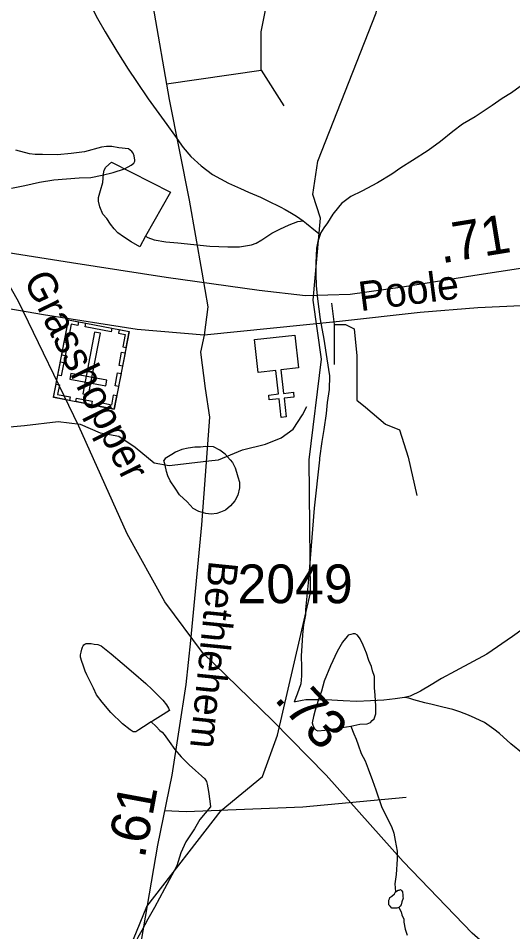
# Model space of a CAD drawing. Extents: x 2169602 to 2449496, y 721995 to 810662.
# Drawn here: x 2393102 to 2394697, y 791467 to 794416 of the extents above; entities that cross this region are included whole.
import ezdxf

# ---------------------------------------------------------------- set-up
doc = ezdxf.new("R2010")
doc.units = 0
doc.layers.add('Default', color=7, linetype='Continuous')

msp = doc.modelspace()

# ---------------------------------------------------------------- linework, layer by layer
at = {"layer": 'Default'}
for p, q in [((2393580.1, 794203.8), (2393885.8, 794248.1)), ((2393885.8, 794248.1), (2393959.3, 794133.1)), ((2394112.4, 793496), (2394121, 793427)), ((2394121, 793427), (2394121, 793298.3))]:
    msp.add_line(p, q, dxfattribs=at)
for points in [[(2393029.1, 797254.7), (2393084, 796939.5), (2393206.4, 796248.4), (2393277.6, 795890.3), (2393412.6, 795142.6), (2393483.7, 794761.5), (2393589.4, 794154.1), (2393653.3, 793828.5), (2393694.1, 793596), (2393713.4, 793484), (2393701.9, 793392.9)], [(2394040.2, 792990.5), (2394080, 793315), (2394053.9, 793505.8), (2394077.1, 793771.1), (2394052.1, 793847), (2394068.1, 793955), (2394256.9, 794433.3), (2394361.9, 794998.7), (2394402.9, 795116), (2394751.9, 795249.9), (2395141.9, 795645.5), (2395265, 795885.7)], [(2393885.8, 794248.1), (2393885.8, 794372.2), (2393913.4, 794514.8), (2393913.4, 794611.4), (2393895, 794763.1), (2393849, 794910.3), (2393793.9, 795071.2), (2393757.1, 795195.4)], [(2393338.1, 794453.1), (2393358, 794415.1), (2393382.6, 794371.7), (2393420.7, 794309.5), (2393457, 794251.7), (2393483.3, 794212.1), (2393521.4, 794156.4), (2393556.1, 794108.6), (2393581.9, 794072.6), (2393606.5, 794038.9), (2393634.6, 793998.9), (2393658.6, 793969.3), (2393692.8, 793939.4), (2393728.9, 793911.6), (2393780.8, 793883.9), (2393819.1, 793866), (2393845.2, 793854.3), (2393883.3, 793838.4), (2393907.3, 793826.6), (2393947.3, 793806.8), (2393963.5, 793799.1), (2393983.6, 793787.1), (2393999.8, 793777), (2394021.7, 793761.5)], [(2394936.3, 794248.2), (2394872.5, 794238), (2394828.6, 794229.6), (2394770.6, 794215.3), (2394721, 794195.2), (2394692.9, 794175.1), (2394663.6, 794156.8), (2394631, 794134.6), (2394575.6, 794098.3), (2394535.8, 794073.9), (2394503.8, 794050), (2394464, 794017.9), (2394424.5, 793989.4), (2394374.4, 793957.2), (2394336.5, 793933), (2394306.8, 793913.1), (2394260.8, 793884.7), (2394211, 793858.2), (2394175.1, 793840.1), (2394145.2, 793817.9), (2394135.5, 793805.9), (2394117.3, 793783.9), (2394099.5, 793755.8), (2394088, 793739.7)], [(2393081, 793867.9), (2393123.3, 793876.2), (2393171.3, 793886.3), (2393216.8, 793894.8), (2393298.6, 793901.1), (2393336.9, 793901.4), (2393372.8, 793909.8), (2393408.9, 793917.7), (2393444.6, 793930.2), (2393466.5, 793942.2), (2393474.7, 793948.3), (2393478.8, 793954.2), (2393478.6, 793958.3), (2393476.2, 793972), (2393472.5, 793980.3), (2393468.4, 793986.2), (2393458.1, 793994.2), (2393426.6, 793997.8), (2393404.2, 794002), (2393386.4, 794001.9), (2393370.4, 793999.8), (2393316.4, 793985.3), (2393272.6, 793978.9), (2393228.9, 793974.9), (2393180.7, 793976.6), (2393156.9, 793976.1), (2393138.5, 793978.5), (2393094.6, 793990)], [(2393512.2, 793712.4), (2393494.1, 793678.2), (2393466.3, 793694.2), (2393442.1, 793710), (2393424, 793723.7), (2393411.9, 793735.7), (2393400.2, 793751.7), (2393387.9, 793769.7), (2393375.6, 793783.7), (2393365.6, 793807.6), (2393361.5, 793825.7), (2393361.3, 793837.5), (2393367.2, 793859.7), (2393375.2, 793885.6), (2393376.9, 793913.4), (2393378.9, 793925.6), (2393384.8, 793935.7), (2393402.9, 793951.6), (2393593.2, 793854.7), (2393512.2, 793712.4)], [(2393701.9, 793392.9), (2393486.3, 793410.7), (2393183.9, 793458.8), (2392952.7, 793498.6), (2392807.8, 793532.1), (2392431.1, 793629.5), (2392039.2, 793719.6), (2391891.7, 793725.9), (2391713.8, 793721.7), (2391559.4, 793698.6), (2391326.1, 793660.9), (2391156.6, 793636.9), (2391012.7, 793632.7), (2390864.1, 793649.4), (2390563.8, 793691.3), (2390257.7, 793739.5), (2389991.4, 793781.4)], [(2393512.2, 793712.4), (2393520, 793708.4), (2393540.3, 793700.4), (2393578, 793694.7), (2393616.6, 793690.9), (2393668.2, 793685.2), (2393720.5, 793679.7), (2393778.3, 793677.8), (2393816.3, 793678.2), (2393854.2, 793684.2), (2393870.2, 793690.3), (2393888, 793700.6), (2393920.2, 793722.5), (2393945.7, 793734.9), (2393976, 793748.9), (2394003.7, 793759.4), (2394021.7, 793761.5)], [(2394021.7, 793761.5), (2394032, 793753.4), (2394061.5, 793729.5), (2394076.1, 793717.6)], [(2394088, 793739.7), (2394077.7, 793721.8), (2394076.1, 793717.6)], [(2394076.1, 793717.6), (2394068.3, 793695.7), (2394064.2, 793673.6), (2394062.5, 793625.5), (2394062.5, 793589.4), (2394063, 793551.6), (2394067.1, 793509.6), (2394075.7, 793443.9), (2394087.8, 793379.5), (2394098, 793315.9), (2394106.4, 793261.9), (2394104.8, 793217.9), (2394099, 793175.9), (2394095.6, 793139.9), (2394087.8, 793087.9), (2394081.8, 793049.9), (2394074, 792995.9), (2394073.8, 792989.8)], [(2395476.7, 790685.3), (2395170.1, 790952.3), (2394821.7, 791238.1), (2394566.4, 791462.2), (2394344, 791693.6), (2394095, 791972.2), (2393923.4, 792148.1), (2393696.3, 792368), (2393574.9, 792531.3), (2393453.5, 792751.2), (2393297.6, 793098.9), (2393103, 793501), (2393007.2, 793668.5)], [(2396717.7, 793280), (2396502.2, 793297.8), (2396199.8, 793346), (2395968.5, 793385.8), (2395823.6, 793419.3), (2395446.9, 793516.7), (2395055, 793606.7), (2394907.5, 793613), (2394729.6, 793608.8), (2394575.3, 793585.8), (2394341.9, 793548.1), (2394172.4, 793524), (2394028.5, 793519.8), (2393879.9, 793536.6), (2393579.6, 793578.5), (2393273.5, 793626.6), (2393007.2, 793668.5)], [(2398714.3, 792617.6), (2398523.4, 792645.2), (2398111.1, 792701.8), (2398010.7, 792731.1), (2397893.5, 792773), (2397573.3, 792940.5), (2396898.4, 793296.5), (2396691.2, 793405.4), (2396492.4, 793495.5), (2396387.7, 793524.8), (2396274.7, 793533.2), (2396105.2, 793531.1), (2395120.5, 793506), (2394584.8, 793480.8), (2394398.5, 793466.2), (2394139, 793436.9), (2393701.9, 793392.9)], [(2394121, 793427), (2394157.8, 793427), (2394185.4, 793413.2), (2394194.5, 793325.9), (2394194.5, 793183.3), (2394222.1, 793160.3), (2394286.5, 793105.1), (2394332.4, 793086.7), (2394360, 792999.4), (2394387.6, 792875.2)], [(2393701.9, 793392.9), (2393690.4, 793337.4), (2393705, 793220.1), (2393719.2, 793127.9), (2393693, 792780.3), (2393657.4, 792407.5), (2393642.8, 792265.1), (2393597.8, 791971.9), (2393551.8, 791745.7), (2393491.1, 791393.9), (2393408.4, 790887.1), (2393347.7, 790532.1), (2393317.4, 790385.5), (2393284.4, 790215.9)], [(2393726.8, 792987.9), (2393747.9, 792990.3), (2393826, 793022.5), (2393899.6, 793040.9), (2393950.1, 793061.6), (2393989.2, 793089.2), (2394019.1, 793135.2), (2394032.9, 793162.8)], [(2393040.1, 793093.8), (2393122.8, 793100.7), (2393230.8, 793114.5), (2393302.1, 793105.3), (2393366.4, 793077.7), (2393426.2, 793066.2), (2393479, 793031.7), (2393541.1, 792981.1), (2393589.3, 792971.9), (2393726.8, 792987.9)], [(2393785.7, 792990), (2393769.7, 793008.2), (2393752.1, 793021.9), (2393732, 793031.8), (2393707.6, 793033.8), (2393690, 793031.7), (2393672.1, 793031.5), (2393650.2, 793027.5), (2393630.3, 793023.2), (2393609.8, 793015.4), (2393597.5, 793007.9), (2393575.8, 792994.5), (2393572.3, 792988.6)], [(2395303.7, 792996.4), (2395297.8, 792978.3), (2395282, 792950.2), (2395263.5, 792924.3), (2395226, 792880), (2395178.4, 792833.7), (2395134.8, 792795.7), (2395052.9, 792711.1), (2394969.5, 792638.5), (2394931.8, 792610.6), (2394899.8, 792584.2), (2394854.3, 792546), (2394822.5, 792515.9), (2394784.3, 792483.6), (2394696.8, 792419.4), (2394613.3, 792362.6), (2394511.2, 792308.3), (2394467.7, 792284.1), (2394433.7, 792263.6), (2394400.1, 792243.6), (2394366, 792227.2), (2394347.8, 792223.1)], [(2393443.1, 791366.3), (2393516.9, 791548.5), (2393757, 791858.6), (2393890.1, 791967.4), (2393938.9, 792100.9), (2394044.9, 792561.3), (2394040.2, 792990.5)], [(2393785.7, 792990), (2393793.7, 792981.9), (2393801.9, 792964), (2393806, 792950), (2393810.3, 792935.9), (2393816.3, 792918), (2393816.3, 792900.2), (2393810.5, 792875.9), (2393800.7, 792857.9), (2393786.5, 792841.8), (2393770.8, 792828), (2393754.8, 792821.8), (2393743.1, 792817.5), (2393724.8, 792815.4), (2393707, 792817.3), (2393685, 792823.5), (2393666.6, 792833.2), (2393646.9, 792855.2), (2393622.5, 792877.1), (2393608.8, 792898.7), (2393592.4, 792922.7), (2393584.4, 792938.9), (2393580.3, 792952.9), (2393576, 792972.7), (2393572.3, 792988.6)], [(2394073.8, 792989.8), (2394057, 792834.5), (2394038.6, 792603.7), (2394028.5, 792507.5), (2394028.9, 792489.5), (2394022.6, 792457.3), (2394019.1, 792425.4), (2394017.2, 792389.5), (2394015.4, 792357.3), (2394015.8, 792321.2), (2394015.8, 792293.2), (2394013.9, 792267.5), (2394001.9, 792233.2), (2393992.4, 792209.1)], [(2394174.6, 792130.3), (2394204.5, 792136.3), (2394228.1, 792138.4), (2394238.2, 792142.6), (2394244.3, 792148.5), (2394250.5, 792154.5), (2394252.3, 792160.7), (2394256.2, 792170.7), (2394256.2, 792194.6), (2394253.7, 792230.7), (2394251.7, 792254.5), (2394251.7, 792266.7), (2394251.5, 792290.6), (2394245.5, 792308.6), (2394241.4, 792322.6), (2394233.2, 792342.5), (2394225.4, 792366.4), (2394214.8, 792392.4), (2394204.9, 792412.1), (2394196.7, 792424.3), (2394188.9, 792428.3), (2394182.6, 792428), (2394175, 792426), (2394167, 792423.9), (2394162.9, 792420.1), (2394148.7, 792401.9), (2394131.1, 792371.7), (2394109.4, 792325.6), (2394089.5, 792275.8), (2394080.1, 792243.6), (2394069.8, 792213.5), (2394060.4, 792181.7), (2394054.4, 792161.5), (2394050.1, 792141.4), (2394052.2, 792133.4), (2394056.5, 792123.4), (2394062.8, 792117.6), (2394068.4, 792115.5), (2394090.9, 792117.8), (2394174.6, 792130.3)], [(2393530.6, 792144.7), (2393506.6, 792128.5), (2393490.7, 792118.7), (2393481.2, 792112.4), (2393473, 792112.5), (2393463, 792118.4), (2393438.8, 792138.3), (2393400.4, 792174.1), (2393372.5, 792208), (2393354.3, 792231.8), (2393344.5, 792253.6), (2393323.7, 792295.6), (2393317.8, 792307.5), (2393311.6, 792327.5), (2393307.7, 792339.5), (2393303.2, 792353.5), (2393303.2, 792361.2), (2393305.5, 792369.4), (2393307.5, 792379.2), (2393309.4, 792385.4), (2393311.4, 792389.6), (2393313.3, 792393.4), (2393317, 792395.6), (2393321.3, 792397.4), (2393325, 792397.7), (2393329.3, 792397.4), (2393337.3, 792397.4), (2393347.3, 792395.5), (2393359.2, 792393.7), (2393369.7, 792389.7), (2393401.5, 792363.8), (2393437.8, 792334), (2393473.6, 792302.2), (2393513.8, 792268.5), (2393534.5, 792248.8), (2393568.4, 792214.8), (2393580.5, 792198.8), (2393586.6, 792189), (2393590.3, 792181.1), (2393560.6, 792162.9), (2393534.9, 792146.9), (2393530.6, 792144.7)], [(2394347.8, 792223.1), (2394317.8, 792219.1), (2394282, 792214.8), (2394238.1, 792212.5), (2394194, 792210.3), (2394150.1, 792212), (2394114.2, 792214.2), (2394072, 792215.7), (2394046.6, 792215.5), (2394030.4, 792215.5), (2394018, 792213.3), (2393996.3, 792209.3), (2393992.4, 792209.1)], [(2394990, 791825), (2394957.8, 791838.8), (2394924.2, 791852.8), (2394893.6, 791874.4), (2394863.7, 791906.1), (2394837.4, 791942.2), (2394807.3, 791975.9), (2394773.3, 792005.8), (2394731, 792041.4), (2394690.8, 792073), (2394654.5, 792106.9), (2394636.5, 792121), (2394606.3, 792142.6), (2394576, 792156.5), (2394554.3, 792166.3), (2394526.2, 792176.2), (2394504, 792184), (2394472.2, 792192.1), (2394437.8, 792199.8), (2394413.8, 792205.8), (2394377.9, 792215.3), (2394361.9, 792221.3), (2394347.8, 792223.1)], [(2393530.6, 792144.7), (2393546.8, 792128.9), (2393558.7, 792116.9), (2393566.7, 792110.8), (2393573.1, 792103), (2393588.9, 792081.1), (2393607.1, 792055.2), (2393627.4, 792031.1), (2393653.3, 792005.3), (2393673.8, 791987.6), (2393693.7, 791969.5), (2393703.9, 791959.9), (2393709.9, 791951.7), (2393711.9, 791943.6), (2393716, 791919.9), (2393719.9, 791887.7), (2393722.2, 791869.9)], [(2394174.6, 792130.3), (2394184.6, 792106.1), (2394192.6, 792088.2), (2394198.6, 792070.3), (2394208.8, 792042.4), (2394220.9, 792018.6), (2394231.2, 791992.8), (2394245.1, 791954.5), (2394255.4, 791924.6), (2394273.6, 791870.7), (2394292.1, 791833.1), (2394306.4, 791806.9), (2394314.2, 791785.1), (2394318.3, 791760.9), (2394324.7, 791727.1), (2394324.9, 791701.1), (2394321.4, 791651.3), (2394317.1, 791621.2), (2394319.1, 791595.3)], [(2394353.5, 791899.6), (2394020.2, 791869.2), (2393643.9, 791853.3), (2393574.5, 791857.3)], [(2393722.2, 791869.9), (2393688.5, 791829.5), (2393670.5, 791799.4), (2393643, 791757.4), (2393627.2, 791721.2), (2393613.3, 791679.1), (2393573.9, 791605.2), (2393541.7, 791545.1), (2393520.2, 791507), (2393500.5, 791470.6), (2393488.2, 791448.5), (2393479, 791430.5), (2393464.6, 791408.7), (2393449, 791386.3), (2393429.6, 791358.5), (2393409.3, 791338.4), (2393377.5, 791316), (2393347.3, 791303.9), (2393315.3, 791295.8), (2393285.4, 791289.8), (2393239.9, 791281.3), (2393193.5, 791271.2), (2393175.9, 791267)], [(2394329.6, 791545.1), (2394323.7, 791543.1), (2394317.7, 791543.2), (2394313.4, 791543), (2394307.5, 791543.1), (2394301.7, 791548.9), (2394297.8, 791553.1), (2394297.6, 791557.2), (2394297.6, 791564.9), (2394297.4, 791569), (2394299.5, 791573.2), (2394301.3, 791576.9), (2394307.5, 791581.3), (2394315.7, 791589), (2394319.1, 791595.3)], [(2394319.1, 791595.3), (2394327.3, 791601), (2394331.2, 791601.2), (2394335.3, 791603.4), (2394339.4, 791599.2), (2394341.3, 791595.2), (2394343.3, 791585.2), (2394343.3, 791579.5), (2394343.5, 791575.4), (2394339.9, 791563.4), (2394337.6, 791553.2), (2394333.7, 791549.3), (2394329.6, 791545.1)], [(2394329.6, 791545.1), (2394337.4, 791531.3), (2394340.1, 791521.2), (2394345.8, 791507.3), (2394345.8, 791497.2), (2394350.3, 791475.4), (2394356.3, 791455.4)]]:
    msp.add_lwpolyline(points, dxfattribs=at)
for points in [[(2393411.6, 793154.2), (2393216.2, 793192.1), (2393264.6, 793442.1), (2393460, 793404.2)], [(2393297.1, 793435.8), (2393294.9, 793424.5), (2393273.3, 793428.7), (2393265.7, 793389), (2393254.7, 793391.1), (2393264.6, 793442.1)], [(2393401.5, 793403.9), (2393318.1, 793420), (2393320.3, 793431.2), (2393403.6, 793415.1)], [(2393427.6, 793410.4), (2393425.4, 793399.2), (2393447, 793395), (2393439.3, 793355.3), (2393450.2, 793353.2), (2393460.1, 793404.1)], [(2393310.1, 793203.7), (2393328.5, 793200.2), (2393367.1, 793399.3), (2393348.7, 793402.8)], [(2394005.9, 793287.1), (2393949.3, 793280.6), (2393957.8, 793205), (2393989.6, 793208.5), (2393991.4, 793192.6), (2393959.6, 793189.1), (2393966.2, 793129.3), (2393950.3, 793127.5), (2393943.6, 793187.3), (2393911.8, 793183.7), (2393910.1, 793199.6), (2393941.9, 793203.2), (2393933.4, 793278.8), (2393876.1, 793272.6), (2393864.3, 793378.4), (2393994.1, 793392.9)], [(2393262, 793369), (2393253.8, 793326.5), (2393242.6, 793328.6), (2393250.8, 793371.1)], [(2393446.8, 793335.5), (2393438.5, 793293), (2393427.4, 793295.2), (2393435.6, 793337.7)], [(2393249.4, 793304.3), (2393241.2, 793261.7), (2393230, 793263.9), (2393238.3, 793306.4)], [(2393384.5, 793228.8), (2393388, 793247.1), (2393272.4, 793269.5), (2393268.9, 793251.2)], [(2393434, 793269.5), (2393425.7, 793227), (2393414.6, 793229.2), (2393422.8, 793271.7)], [(2393224.3, 793234.7), (2393235.5, 793232.5), (2393229.3, 793200.9), (2393269.2, 793193.2), (2393267.1, 793182.3), (2393216.1, 793192.2)], [(2393338.9, 793168.3), (2393288, 793178.2), (2393290.2, 793189.4), (2393341.1, 793179.5)], [(2393419.8, 793196.8), (2393408.7, 793198.9), (2393402.6, 793167.3), (2393362.8, 793175), (2393360.6, 793164.1), (2393411.6, 793154.2)]]:
    msp.add_lwpolyline(points, close=True, dxfattribs=at)

# ---------------------------------------------------------------- texts
for s, height, rotation, p in [('.71', 125, 9.31, (2394467.1, 793624.3)), ('Grasshopper', 95, 296.4105, (2393117.6, 793572.2)), ('Poole', 95, 7.4091, (2394206.3, 793470)), ('Bethlehem', 95, 264.2132, (2393717.7, 792667.2)), ('.73', 125, 312.9273, (2393924.7, 792216.3)), ('.61', 125, 79.496, (2393509.8, 791700.5))]:
    msp.add_text(s, height=height, rotation=rotation, dxfattribs=at).set_placement(p)
msp.add_text('2049', height=125, dxfattribs=at).set_placement((2393809.5, 792527.4))

doc.saveas('drawing.dxf')
